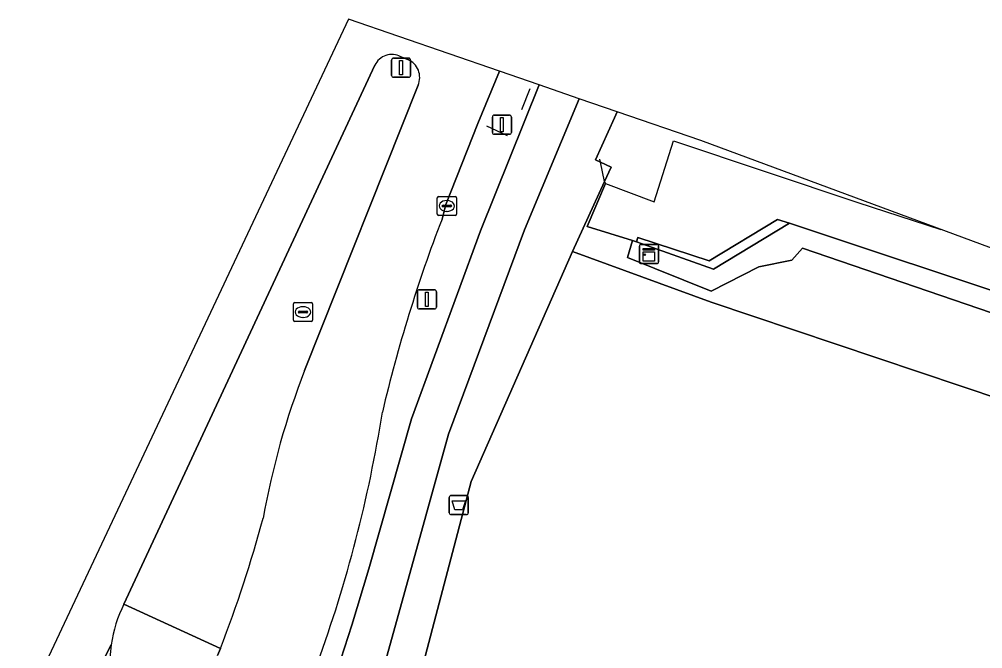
# Model space of a CAD drawing. Extents: x 163683 to 164494, y 382709 to 383872.
# Drawn here: x 163723.6 to 163773.9, y 383839.1 to 383871.9 of the extents above; entities that cross this region are included whole.
import ezdxf

# ---------------------------------------------------------------- set-up
doc = ezdxf.new("R2010")
doc.units = 0
for name, color, linetype in [('IMGEO_Afvalbak', 7, 'Continuous'), ('IMGEO_Fietspad_open', 7, 'Continuous'), ('IMGEO_Geluidsscherm', 7, 'Continuous'), ('IMGEO_Groenvoorziening', 7, 'Continuous'), ('IMGEO_Haag', 7, 'Continuous'), ('IMGEO_Hek', 7, 'Continuous'), ('IMGEO_Kast', 7, 'Continuous'), ('IMGEO_Kolk', 7, 'Continuous'), ('IMGEO_Lichtmast', 7, 'Continuous'), ('IMGEO_Parkeervlak_gesloten', 7, 'Continuous'), ('IMGEO_Rijbaan_lokaal_gesloten', 7, 'Continuous'), ('IMGEO_Rioolput', 7, 'Continuous'), ('IMGEO_Spoorbaan_halfverhard', 7, 'Continuous'), ('IMGEO_Struiken', 7, 'Continuous'), ('IMGEO_Verkeerseiland_open', 7, 'Continuous'), ('IMGEO_Verkeersregelinstallatiepaal', 7, 'Continuous'), ('IMGEO_Voetpad_open', 7, 'Continuous')]:
    doc.layers.add(name, color=color, linetype=linetype)

msp = doc.modelspace()

# ---------------------------------------------------------------- linework, layer by layer
at = {"layer": 'IMGEO_Afvalbak'}
for p, q in [((163746.065, 383846.199), (163746.065, 383846.999)), ((163746.065, 383846.999), (163746.065, 383846.199)), ((163746.165, 383847.099), (163746.955, 383847.099)), ((163746.955, 383847.099), (163746.165, 383847.099)), ((163747.055, 383846.999), (163747.055, 383846.199)), ((163747.055, 383846.199), (163747.055, 383846.999)), ((163746.955, 383846.099), (163746.165, 383846.099)), ((163746.165, 383846.099), (163746.955, 383846.099))]:
    msp.add_line(p, q, dxfattribs=at)
msp.add_lwpolyline([(163746.208, 383846.813), (163746.912, 383846.813), (163746.763, 383846.343), (163746.357, 383846.343), (163746.208, 383846.813)], dxfattribs=at)
for centre, start, end in [((163746.165, 383846.999), 90, 180), ((163746.165, 383846.999), 90, 180), ((163746.955, 383846.999), 0, 90), ((163746.955, 383846.999), 360, 90), ((163746.165, 383846.199), 180, 270), ((163746.165, 383846.199), 180, 270), ((163746.955, 383846.199), 270, 0), ((163746.955, 383846.199), 270, 0)]:
    msp.add_arc(centre, 0.1, start, end, dxfattribs=at)
at = {"layer": 'IMGEO_Fietspad_open'}
msp.add_lwpolyline([(163738.87, 383827.991), (163738.938, 383828.14), (163739.006, 383828.29), (163740.171, 383831.8), (163740.712, 383832.954), (163742.552, 383837.83), (163746.029, 383850.295), (163750, 383860.969), (163752.842, 383867.806), (163750.768, 383868.52), (163747.69, 383860.909), (163744.089, 383851.09), (163741.871, 383843.271), (163740.969, 383840.329), (163740.017, 383837.366), (163739.594, 383836.048), (163739.542, 383835.855), (163739.113, 383834.281)], dxfattribs=at)
at = {"layer": 'IMGEO_Geluidsscherm'}
for points in [[(163755.916, 383860.553), (163759.636, 383859.349), (163763.21, 383861.507)], [(163763.21, 383861.507), (163763.838, 383861.303), (163776.541, 383857.086), (163795.465, 383850.695), (163814.373, 383844.127), (163823.896, 383840.669), (163825.802, 383839.977), (163839.348, 383835.059), (163848.731, 383831.578), (163862.986, 383826.192), (163867.503, 383824.485), (163886.122, 383817.204), (163904.646, 383809.665)]]:
    msp.add_lwpolyline(points, dxfattribs=at)
at = {"layer": 'IMGEO_Groenvoorziening'}
msp.add_lwpolyline([(163825.802, 383839.977), (163823.896, 383840.669), (163823.581, 383839.804), (163764.52, 383860), (163763.956, 383859.38), (163762.237, 383859.023), (163759.736, 383857.757), (163755.366, 383859.513), (163755.627, 383860.405), (163753.265, 383861.128), (163754.23, 383863.381), (163754.174, 383863.477), (163752.506, 383859.823), (163759.738, 383857.194), (163774.974, 383852.081), (163809.164, 383840.057), (163853.26, 383824.354)], dxfattribs=at)
msp.add_lwpolyline([(163814.373, 383844.127), (163795.465, 383850.695), (163776.541, 383857.086), (163763.838, 383861.303), (163759.863, 383858.903), (163755.844, 383860.339), (163755.627, 383860.405), (163755.366, 383859.513), (163759.736, 383857.757), (163762.237, 383859.023), (163763.956, 383859.38), (163764.52, 383860), (163823.581, 383839.804), (163823.896, 383840.669)], close=True, dxfattribs=at)
at = {"layer": 'IMGEO_Haag'}
msp.add_lwpolyline([(163814.373, 383844.127), (163795.465, 383850.695), (163776.541, 383857.086), (163763.838, 383861.303), (163759.863, 383858.903), (163755.844, 383860.339), (163755.627, 383860.405), (163755.366, 383859.513), (163759.736, 383857.757), (163762.237, 383859.023), (163763.956, 383859.38), (163764.52, 383860), (163823.581, 383839.804), (163823.896, 383840.669)], close=True, dxfattribs=at)
at = {"layer": 'IMGEO_Hek'}
for points in [[(163749.85, 383867.247), (163750.292, 383868.339)], [(163749.105, 383865.866), (163748.034, 383866.372)], [(163763.838, 383861.303), (163759.863, 383858.903), (163755.844, 383860.339), (163755.627, 383860.405), (163753.265, 383861.128), (163754.23, 383863.381), (163756.762, 383862.426), (163757.768, 383865.606), (163767.41, 383862.388), (163771.745, 383860.975)], [(163754.171, 383863.491), (163753.961, 383864.492), (163753.928, 383864.651)]]:
    msp.add_lwpolyline(points, dxfattribs=at)
at = {"layer": 'IMGEO_Kast'}
for p, q in [((163755.992, 383859.275), (163755.992, 383860.116)), ((163755.992, 383860.116), (163755.992, 383859.275)), ((163756.067, 383860.2), (163756.908, 383860.2)), ((163756.908, 383860.2), (163756.067, 383860.2)), ((163756.992, 383860.125), (163756.992, 383859.284)), ((163756.992, 383859.284), (163756.992, 383860.125)), ((163756.917, 383859.2), (163756.076, 383859.2)), ((163756.076, 383859.2), (163756.917, 383859.2))]:
    msp.add_line(p, q, dxfattribs=at)
for points in [[(163756.187, 383859.99), (163756.787, 383859.99), (163756.787, 383859.905), (163756.187, 383859.905), (163756.187, 383859.99)], [(163756.187, 383859.815), (163756.787, 383859.815), (163756.787, 383859.326), (163756.187, 383859.326), (163756.187, 383859.815)]]:
    msp.add_lwpolyline(points, dxfattribs=at)
msp.add_circle((163756.271, 383859.664), 0.0377, dxfattribs=at)
for centre, start, end in [((163756.07, 383860.122), 92.4484, 184.2845), ((163756.07, 383860.122), 92.4484, 184.2845), ((163756.914, 383860.122), 2.4484, 94.2845), ((163756.914, 383860.122), 2.4484, 94.2845), ((163756.07, 383859.278), 182.4484, 274.2845), ((163756.07, 383859.278), 182.4484, 274.2845), ((163756.914, 383859.278), 272.4484, 4.2845), ((163756.914, 383859.278), 272.4484, 4.2845)]:
    msp.add_arc(centre, 0.0779, start, end, dxfattribs=at)
at = {"layer": 'IMGEO_Kolk'}
for p, q in [((163745.438, 383861.78), (163745.438, 383862.632)), ((163745.513, 383862.706), (163746.365, 383862.706)), ((163746.439, 383862.632), (163746.439, 383861.78)), ((163745.697, 383862.2), (163745.697, 383862.212)), ((163746.135, 383862.163), (163745.737, 383862.163)), ((163745.74, 383862.249), (163746.138, 383862.249)), ((163745.926, 383862.486), (163745.951, 383862.486)), ((163746.181, 383862.212), (163746.181, 383862.2)), ((163746.365, 383861.706), (163745.513, 383861.706)), ((163745.949, 383861.926), (163745.924, 383861.926))]:
    msp.add_line(p, q, dxfattribs=at)
for points in [[(163745.438, 383861.78), (163745.438, 383862.632)], [(163745.513, 383862.706), (163746.365, 383862.706)], [(163746.439, 383862.632), (163746.439, 383861.78)], [(163746.365, 383861.706), (163745.513, 383861.706)]]:
    msp.add_lwpolyline(points, dxfattribs=at)
for centre, radius, start, end in [((163745.515, 383862.63), 0.0765, 91.552, 178.448), ((163745.515, 383862.63), 0.0765, 91.552, 178.448), ((163746.363, 383862.63), 0.0765, 1.552, 88.448), ((163746.363, 383862.63), 0.0765, 1.552, 88.448), ((163745.737, 383862.209), 0.0403, 85.8775, 175.7526), ((163745.734, 383862.199), 0.0366, 178.938, 274.7102), ((163746.138, 383862.206), 0.043, 264.8664, 352.4533), ((163746.142, 383862.211), 0.0386, 1.7309, 96.639), ((163745.515, 383861.782), 0.0765, 181.552, 268.448), ((163745.515, 383861.782), 0.0765, 181.552, 268.448), ((163746.363, 383861.782), 0.0765, 271.552, 358.448), ((163746.363, 383861.782), 0.0765, 271.552, 358.448)]:
    msp.add_arc(centre, radius, start, end, dxfattribs=at)
for centre, major_axis, ratio, start_param, end_param in [((163745.925, 383862.206), (-0.387, 0.002), 0.722429, 4.712389, 7.853982), ((163745.95, 383862.206), (-0.39, 0.002), 0.717154, 1.570796, 4.712389)]:
    msp.add_ellipse(centre, major_axis=major_axis, ratio=ratio, start_param=start_param, end_param=end_param, dxfattribs=at)
at = {"layer": 'IMGEO_Lichtmast'}
for p, q in [((163744.4, 383856.933), (163744.4, 383857.733)), ((163744.4, 383857.733), (163744.4, 383856.933)), ((163744.5, 383857.833), (163745.29, 383857.833)), ((163745.29, 383857.833), (163744.5, 383857.833)), ((163745.39, 383857.733), (163745.39, 383856.933)), ((163745.39, 383856.933), (163745.39, 383857.733)), ((163745.29, 383856.833), (163744.5, 383856.833)), ((163744.5, 383856.833), (163745.29, 383856.833))]:
    msp.add_line(p, q, dxfattribs=at)
msp.add_lwpolyline([(163744.82, 383857.708), (163744.97, 383857.708), (163744.97, 383856.958), (163744.82, 383856.958), (163744.82, 383857.708)], dxfattribs=at)
for centre, start, end in [((163744.5, 383857.733), 90, 180), ((163744.5, 383857.733), 90, 180), ((163745.29, 383857.733), 0, 90), ((163745.29, 383857.733), 360, 90), ((163744.5, 383856.933), 180, 270), ((163744.5, 383856.933), 180, 270), ((163745.29, 383856.933), 270, 0), ((163745.29, 383856.933), 270, 0)]:
    msp.add_arc(centre, 0.1, start, end, dxfattribs=at)
at = {"layer": 'IMGEO_Parkeervlak_gesloten'}
msp.add_lwpolyline([(163853.26, 383824.354), (163809.164, 383840.057), (163774.974, 383852.081), (163759.738, 383857.194), (163752.506, 383859.823), (163747.209, 383847.823), (163743.059, 383832.092), (163743.225, 383832.004), (163748.972, 383828.972), (163754.257, 383826.183), (163781.371, 383811.875), (163786.416, 383809.09), (163797.456, 383801.936), (163802.118, 383798.505), (163802.152, 383798.477), (163808.494, 383793.336), (163808.545, 383793.291), (163813.309, 383789.14), (163817.124, 383785.488), (163817.155, 383785.459), (163819.981, 383782.565), (163823.431, 383778.607)], dxfattribs=at)
at = {"layer": 'IMGEO_Rijbaan_lokaal_gesloten'}
for points in [[(163745.687, 383861.526), (163745.879, 383862.292), (163747.553, 383866.505), (163748.682, 383869.238), (163740.809, 383871.949), (163723.607, 383835.424), (163725.888, 383834.313), (163728.409, 383839.304)], [(163743.53, 383869.997), (163743.902, 383869.845)], [(163729.075, 383841.43), (163742.176, 383869.547)], [(163744.433, 383868.511), (163738.511, 383853.626)], [(163728.409, 383839.304), (163725.888, 383834.313), (163730.02, 383832.301)], [(163734.113, 383839.121), (163733.963, 383838.75)]]:
    msp.add_lwpolyline(points, dxfattribs=at)
for centre, radius, start, end in [((163743.065, 383869.133), 0.981, 61.7236, 155.0447), ((163743.522, 383868.921), 0.999, 335.7685, 67.6417), ((163817.739, 383833.727), 77.229, 158.90262, 166.73783), ((163777.422, 383838.52), 41.741, 158.7827, 169.7867), ((163673.818, 383862.269), 69.599, 339.88071, 351.05189), ((163671.79, 383863.325), 66.858, 338.77571, 344.9114), ((163735.338, 383838.301), 7.001, 153.4511, 171.761), ((163735.396, 383838.292), 7.06, 171.758, 194.0067)]:
    msp.add_arc(centre, radius, start, end, dxfattribs=at)
at = {"layer": 'IMGEO_Rioolput'}
for p, q in [((163737.924, 383856.246), (163737.924, 383857.098)), ((163737.999, 383857.172), (163738.851, 383857.172)), ((163738.925, 383857.098), (163738.925, 383856.246)), ((163738.183, 383856.666), (163738.183, 383856.678)), ((163738.621, 383856.629), (163738.223, 383856.629)), ((163738.226, 383856.715), (163738.624, 383856.715)), ((163738.412, 383856.952), (163738.437, 383856.952)), ((163738.667, 383856.678), (163738.667, 383856.666)), ((163738.851, 383856.172), (163737.999, 383856.172)), ((163738.435, 383856.392), (163738.41, 383856.392))]:
    msp.add_line(p, q, dxfattribs=at)
for points in [[(163737.924, 383856.246), (163737.924, 383857.098)], [(163737.999, 383857.172), (163738.851, 383857.172)], [(163738.925, 383857.098), (163738.925, 383856.246)], [(163738.851, 383856.172), (163737.999, 383856.172)]]:
    msp.add_lwpolyline(points, dxfattribs=at)
for centre, radius, start, end in [((163738.001, 383857.096), 0.0765, 91.552, 178.448), ((163738.001, 383857.096), 0.0765, 91.552, 178.448), ((163738.849, 383857.096), 0.0765, 1.552, 88.448), ((163738.849, 383857.096), 0.0765, 1.552, 88.448), ((163738.223, 383856.675), 0.0403, 85.8775, 175.7526), ((163738.22, 383856.665), 0.0366, 178.938, 274.7102), ((163738.624, 383856.672), 0.043, 264.8664, 352.4533), ((163738.628, 383856.677), 0.0386, 1.7309, 96.639), ((163738.001, 383856.248), 0.0765, 181.552, 268.448), ((163738.001, 383856.248), 0.0765, 181.552, 268.448), ((163738.849, 383856.248), 0.0765, 271.552, 358.448), ((163738.849, 383856.248), 0.0765, 271.552, 358.448)]:
    msp.add_arc(centre, radius, start, end, dxfattribs=at)
for centre, major_axis, ratio, start_param, end_param in [((163738.411, 383856.672), (-0.387, 0.002), 0.722429, 4.712389, 7.853982), ((163738.436, 383856.672), (-0.39, 0.002), 0.717154, 1.570796, 4.712389)]:
    msp.add_ellipse(centre, major_axis=major_axis, ratio=ratio, start_param=start_param, end_param=end_param, dxfattribs=at)
at = {"layer": 'IMGEO_Spoorbaan_halfverhard'}
msp.add_lwpolyline([(163829.513, 383839.601), (163759.195, 383865.619), (163754.839, 383867.119), (163754.687, 383866.809), (163753.7, 383864.609), (163753.961, 383864.492), (163754.523, 383864.24), (163754.174, 383863.477), (163754.23, 383863.381), (163753.265, 383861.128), (163755.627, 383860.405), (163755.844, 383860.339), (163755.916, 383860.553), (163759.636, 383859.349), (163763.21, 383861.507), (163763.838, 383861.303), (163776.541, 383857.086), (163795.465, 383850.695), (163814.373, 383844.127), (163823.896, 383840.669), (163825.802, 383839.977)], dxfattribs=at)
at = {"layer": 'IMGEO_Struiken'}
msp.add_lwpolyline([(163763.21, 383861.507), (163759.636, 383859.349), (163755.916, 383860.553), (163755.844, 383860.339), (163759.863, 383858.903), (163763.838, 383861.303)], close=True, dxfattribs=at)
at = {"layer": 'IMGEO_Verkeerseiland_open'}
for points in [[(163743.902, 383869.845), (163743.53, 383869.997)], [(163742.176, 383869.547), (163729.075, 383841.43), (163734.113, 383839.121)], [(163739.314, 383835.585), (163739.594, 383836.048), (163740.017, 383837.366), (163740.969, 383840.329), (163741.871, 383843.271), (163744.089, 383851.09), (163747.69, 383860.909), (163750.768, 383868.52), (163748.682, 383869.238)], [(163748.682, 383869.238), (163747.553, 383866.505), (163745.879, 383862.292), (163745.687, 383861.526)], [(163738.511, 383853.626), (163744.433, 383868.511)], [(163733.963, 383838.75), (163734.113, 383839.121), (163729.075, 383841.43)]]:
    msp.add_lwpolyline(points, dxfattribs=at)
for centre, radius, start, end in [((163743.065, 383869.133), 0.981, 61.7236, 155.0447), ((163743.522, 383868.921), 0.999, 335.7685, 67.6417), ((163817.739, 383833.727), 77.229, 158.90262, 166.73783), ((163777.422, 383838.52), 41.741, 158.7827, 169.7867), ((163673.818, 383862.269), 69.599, 339.88071, 351.05189), ((163671.79, 383863.325), 66.858, 338.77571, 344.9114), ((163735.338, 383838.301), 7.001, 153.4511, 171.761), ((163735.396, 383838.292), 7.06, 171.758, 194.0067)]:
    msp.add_arc(centre, radius, start, end, dxfattribs=at)
at = {"layer": 'IMGEO_Verkeersregelinstallatiepaal'}
for p, q in [((163743.053, 383869.022), (163743.053, 383869.822)), ((163743.053, 383869.822), (163743.053, 383869.022)), ((163743.153, 383869.922), (163743.943, 383869.922)), ((163743.943, 383869.922), (163743.153, 383869.922)), ((163744.043, 383869.822), (163744.043, 383869.022)), ((163744.043, 383869.022), (163744.043, 383869.822)), ((163743.943, 383868.922), (163743.153, 383868.922)), ((163743.153, 383868.922), (163743.943, 383868.922)), ((163748.317, 383866.046), (163748.317, 383866.846)), ((163748.317, 383866.846), (163748.317, 383866.046)), ((163748.417, 383866.946), (163749.207, 383866.946)), ((163749.207, 383866.946), (163748.417, 383866.946)), ((163749.307, 383866.846), (163749.307, 383866.046)), ((163749.307, 383866.046), (163749.307, 383866.846)), ((163749.207, 383865.946), (163748.417, 383865.946)), ((163748.417, 383865.946), (163749.207, 383865.946))]:
    msp.add_line(p, q, dxfattribs=at)
for points in [[(163743.473, 383869.797), (163743.623, 383869.797), (163743.623, 383869.047), (163743.473, 383869.047), (163743.473, 383869.797)], [(163748.737, 383866.821), (163748.887, 383866.821), (163748.887, 383866.071), (163748.737, 383866.071), (163748.737, 383866.821)]]:
    msp.add_lwpolyline(points, dxfattribs=at)
for centre, start, end in [((163743.153, 383869.822), 90, 180), ((163743.153, 383869.822), 90, 180), ((163743.943, 383869.822), 0, 90), ((163743.943, 383869.822), 360, 90), ((163743.153, 383869.022), 180, 270), ((163743.153, 383869.022), 180, 270), ((163743.943, 383869.022), 270, 0), ((163743.943, 383869.022), 270, 0), ((163748.417, 383866.846), 90, 180), ((163748.417, 383866.846), 90, 180), ((163749.207, 383866.846), 0, 90), ((163749.207, 383866.846), 360, 90), ((163748.417, 383866.046), 180, 270), ((163748.417, 383866.046), 180, 270), ((163749.207, 383866.046), 270, 0), ((163749.207, 383866.046), 270, 0)]:
    msp.add_arc(centre, 0.1, start, end, dxfattribs=at)
at = {"layer": 'IMGEO_Voetpad_open'}
for points in [[(163752.842, 383867.806), (163750, 383860.969), (163746.029, 383850.295), (163742.552, 383837.83), (163740.712, 383832.954), (163740.171, 383831.8), (163740.391, 383831.187)], [(163742.955, 383828.205), (163747.375, 383825.902), (163748.758, 383828.573), (163743.114, 383831.563), (163742.898, 383831.677), (163743.059, 383832.092), (163747.209, 383847.823), (163752.506, 383859.823), (163754.174, 383863.477), (163754.523, 383864.24), (163753.961, 383864.492), (163753.7, 383864.609), (163754.687, 383866.809), (163754.839, 383867.119), (163752.842, 383867.806)]]:
    msp.add_lwpolyline(points, dxfattribs=at)

doc.saveas('drawing.dxf')
